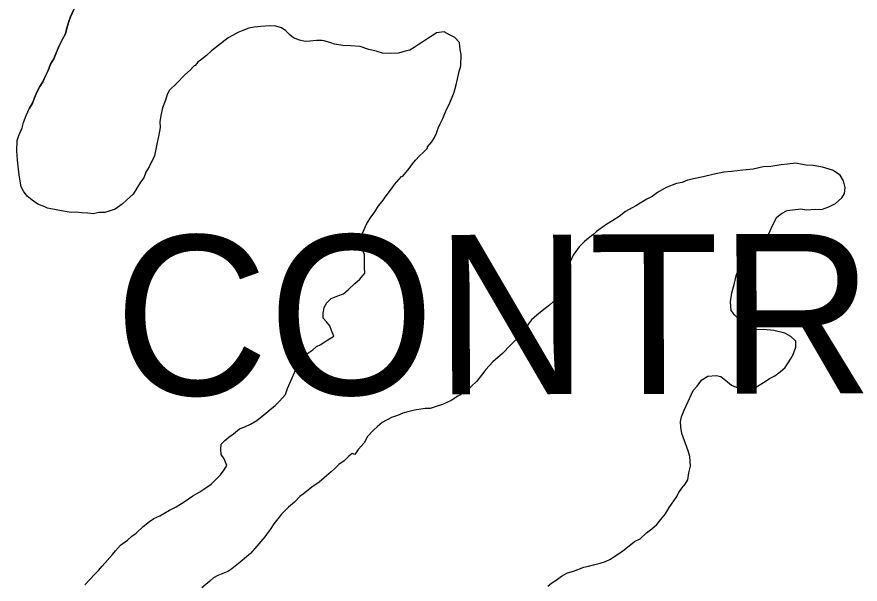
# Model space of a CAD drawing. Extents: x 3180038 to 3217926, y 922069 to 947485.
# Drawn here: x 3193132 to 3193660, y 938019 to 938375 of the extents above; entities that cross this region are included whole.
import ezdxf

# ---------------------------------------------------------------- set-up
doc = ezdxf.new("R2010")
doc.units = 0
for name, color, linetype in [('V-RIVR-IDEN', 7, 'Continuous'), ('V-SITE-VEGE', 7, 'Continuous'), ('V-TOPO-SHOR', 7, 'Continuous')]:
    doc.layers.add(name, color=color, linetype=linetype)

msp = doc.modelspace()

# ---------------------------------------------------------------- linework, layer by layer
at = {"layer": 'V-SITE-VEGE'}
for points in [[(3193326.3, 938358.81), (3193324.25, 938359.46), (3193322.88, 938359.79), (3193319.46, 938359.75), (3193315.37, 938359.35), (3193312.3, 938358.97), (3193308.87, 938359.96), (3193305.1, 938361.28), (3193302.69, 938363.29), (3193300.26, 938365.65), (3193297.51, 938367.67), (3193294.08, 938368.65), (3193290.32, 938368.95), (3193284.52, 938368.53), (3193280.43, 938368.14), (3193277.02, 938367.42), (3193273.28, 938366), (3193270.22, 938364.6), (3193266.83, 938362.85), (3193264.12, 938361.45), (3193257.35, 938356.24), (3193253.63, 938353.12), (3193250.59, 938350.35), (3193247.55, 938347.93), (3193245.18, 938346.19), (3193243.5, 938344.12), (3193242.82, 938343.77), (3193242.14, 938343.08), (3193240.46, 938341.35), (3193237.08, 938338.23), (3193231.68, 938332.7), (3193227.3, 938328.55), (3193225.96, 938325.8), (3193224.98, 938322.37), (3193222.99, 938317.57), (3193222.03, 938312.77), (3193221.39, 938308.67), (3193221.44, 938305.25), (3193220.81, 938300.46), (3193219.19, 938293.61), (3193217.9, 938287.45), (3193214.57, 938280.58), (3193212.56, 938277.14), (3193211.24, 938273.7), (3193209.22, 938270.95), (3193204.54, 938263.38), (3193200.49, 938259.57), (3193197.78, 938257.14), (3193193.38, 938254.02), (3193190.32, 938252.95), (3193186.92, 938251.89), (3193183.16, 938251.84), (3193179.76, 938251.12), (3193176.34, 938251.42), (3193172.24, 938251.71), (3193168.82, 938252.01), (3193165.74, 938251.97), (3193161.98, 938252.6), (3193156.5, 938253.56), (3193151.03, 938254.52), (3193149.31, 938255.52), (3193144.85, 938257.17), (3193141.4, 938259.52), (3193138.3, 938262.21), (3193135.87, 938265.26), (3193134.46, 938267.97), (3193133.37, 938274.11), (3193132.99, 938277.18), (3193132.21, 938284.68), (3193131.8, 938290.48), (3193132.06, 938296.97), (3193133.05, 938300.06), (3193135.03, 938304.87), (3193136.01, 938308.29), (3193137.67, 938312.75), (3193139.66, 938317.22), (3193141.6, 938320.37), (3193142.77, 938323.79), (3193144.23, 938327.21), (3193146.25, 938330.91), (3193147.99, 938333.75), (3193149.73, 938337.45), (3193151.48, 938340.87), (3193152.93, 938344.85), (3193154.96, 938348.27), (3193156.13, 938351.4), (3193158.16, 938355.95), (3193160.48, 938360.51), (3193162.22, 938363.92), (3193163.11, 938367.34), (3193164.28, 938371.62), (3193165.45, 938374.47), (3193167.48, 938379.02)], [(3193264.48, 938111.11), (3193267.53, 938113.2), (3193271.25, 938116.32), (3193274.99, 938117.73), (3193278.04, 938119.14), (3193282.11, 938121.58), (3193286.51, 938125.05), (3193290.23, 938128.17), (3193293.61, 938130.94), (3193295.97, 938133.36), (3193300.01, 938137.85), (3193301.33, 938141.63), (3193303.66, 938146.78), (3193305.65, 938151.58), (3193306.64, 938153.99), (3193307.64, 938156.05), (3193311, 938160.53), (3193314.04, 938163.64), (3193317.08, 938165.73), (3193319.45, 938167.81), (3193322.16, 938169.21), (3193324.88, 938170.95), (3193327.59, 938172.69), (3193328.6, 938173.38), (3193330.3, 938174.43), (3193328.89, 938177.83), (3193327.83, 938180.89), (3193325.75, 938183.25), (3193323.67, 938185.62), (3193323.63, 938188.69), (3193324.27, 938192.11), (3193325.6, 938194.86), (3193328.64, 938197.97), (3193332.71, 938199.73), (3193336.46, 938200.8), (3193339.5, 938203.57), (3193343.55, 938207.38), (3193346.59, 938210.15), (3193349.62, 938213.94), (3193349.57, 938217.36), (3193349.52, 938221.46), (3193349.47, 938225.55), (3193348.06, 938228.95), (3193346.99, 938233.38), (3193347.95, 938238.51), (3193349.28, 938241.26), (3193350.94, 938245.04), (3193353.62, 938249.17), (3193355.97, 938252.27), (3193358.31, 938256.06), (3193360.67, 938258.82), (3193363.02, 938262.27), (3193366.38, 938266.75), (3193368.4, 938269.5), (3193372.77, 938274.34), (3193373.45, 938274.69), (3193377.49, 938279.52), (3193379.51, 938282.28), (3193381.53, 938284.69), (3193383.88, 938287.46), (3193386.25, 938289.53), (3193388.94, 938292.3), (3193388.94, 938292.98), (3193391.63, 938296.09), (3193393.31, 938298.84), (3193394.64, 938301.59), (3193395.62, 938304.67), (3193396.95, 938307.43), (3193398.62, 938310.86), (3193400.94, 938316.36), (3193402.28, 938319.1), (3193403.93, 938323.22), (3193405.59, 938327.34), (3193406.9, 938331.8), (3193408.84, 938340.36), (3193409.82, 938343.79), (3193410.08, 938350.96), (3193409.36, 938354.03), (3193408.96, 938358.46), (3193406.19, 938361.5), (3193402.75, 938363.17), (3193399.31, 938365.17), (3193394.54, 938364.43), (3193391.83, 938362.69), (3193389.12, 938360.95), (3193386.07, 938358.86), (3193383.7, 938357.47), (3193380.65, 938355.38), (3193377.94, 938353.64), (3193374.88, 938352.92), (3193370.79, 938351.84), (3193365.67, 938351.44), (3193360.89, 938351.72), (3193356.77, 938353.04), (3193352.32, 938354), (3193346.83, 938355.99), (3193340.68, 938356.25), (3193335.9, 938356.54), (3193330.76, 938357.49), (3193328.36, 938358.15), (3193326.3, 938358.81)], [(3193587.04, 938181.37), (3193584.26, 938184.75), (3193581.15, 938187.78), (3193579.07, 938190.49), (3193578.66, 938195.95), (3193579.62, 938201.42), (3193581.25, 938207.59), (3193582.55, 938213.07), (3193585.21, 938218.91), (3193587.22, 938221.67), (3193589.24, 938224.77), (3193591.6, 938226.5), (3193596.01, 938228.95), (3193599.4, 938231.38), (3193601.41, 938234.14), (3193602.73, 938238.6), (3193605.05, 938243.75), (3193607.72, 938248.9), (3193610.76, 938251.33), (3193614.16, 938253.08), (3193622.68, 938254.21), (3193626.11, 938253.57), (3193632.25, 938253.99), (3193635.67, 938253.69), (3193640.42, 938255.46), (3193644.5, 938257.56), (3193648.55, 938261.02), (3193650.23, 938263.77), (3193650.52, 938267.54), (3193649.45, 938271.62), (3193647.35, 938275.35), (3193642.53, 938278.37), (3193636.36, 938280.34), (3193630.54, 938281.29), (3193626.1, 938281.58), (3193622.67, 938282.22), (3193619.59, 938282.86), (3193614.48, 938282.12), (3193610.39, 938281.72), (3193603.91, 938280.62), (3193599.13, 938280.56), (3193593, 938279.12), (3193586.52, 938278.35), (3193579.36, 938277.58), (3193574.58, 938277.18), (3193567.77, 938275.73), (3193561.64, 938274.29), (3193556.53, 938273.2), (3193551.76, 938272.12), (3193548.37, 938270.71), (3193544.96, 938269.98), (3193538.5, 938267.51), (3193533.07, 938264.37), (3193529.69, 938261.94), (3193526.3, 938260.19), (3193522.23, 938257.75), (3193519.52, 938256.01), (3193513.07, 938252.51), (3193509.01, 938249.39), (3193504.94, 938246.95), (3193501.22, 938244.51), (3193494.79, 938239.99), (3193492.42, 938237.91), (3193489.71, 938235.83), (3193487.35, 938233.75), (3193483.98, 938230.3), (3193480.28, 938225.13), (3193478.28, 938221), (3193478.34, 938216.91), (3193478.37, 938213.83), (3193477.75, 938208.7), (3193475.76, 938204.58), (3193472.05, 938200.09), (3193468, 938196.29), (3193465.3, 938193.86), (3193461.92, 938191.09), (3193457.52, 938187.62), (3193454.15, 938184.5), (3193452.13, 938182.09), (3193450.11, 938178.99), (3193447.09, 938174.85), (3193443.72, 938171.39), (3193441.02, 938168.63), (3193435.96, 938163.44), (3193432.92, 938161.02), (3193429.88, 938158.24), (3193425.5, 938153.41), (3193422.81, 938149.96), (3193419.79, 938146.17), (3193416.41, 938142.71), (3193412.02, 938138.9), (3193407.95, 938136.8), (3193403.88, 938134.02), (3193398.45, 938131.56), (3193393.69, 938130.13), (3193390.63, 938129.07), (3193387.55, 938129.03), (3193380.74, 938127.92), (3193376.65, 938126.85), (3193373.59, 938126.13), (3193370.19, 938124.72)], [(3193464.41, 938017.62), (3193466.77, 938019.7), (3193469.49, 938021.44), (3193472.87, 938023.88), (3193476.6, 938025.97), (3193480.35, 938027.04), (3193486.8, 938029.51), (3193489.87, 938030.23), (3193492.93, 938030.96), (3193497.02, 938032.03), (3193500.42, 938033.1), (3193503.48, 938034.5), (3193511.27, 938039.72), (3193515.33, 938042.84), (3193518.71, 938045.62), (3193522.1, 938047.37), (3193526.15, 938051.17), (3193529.54, 938053.61), (3193532.58, 938056.38), (3193535.94, 938060.52), (3193537.96, 938062.93), (3193540.3, 938067.06), (3193544.66, 938073.26), (3193546.33, 938076.36), (3193548.35, 938079.11), (3193550.37, 938081.53), (3193552.04, 938084.28), (3193552.67, 938088.73), (3193553.64, 938092.84), (3193553.23, 938098.98), (3193552.16, 938102.38), (3193548.27, 938113.26), (3193547.53, 938117.35), (3193547.49, 938120.77), (3193548.14, 938123.85), (3193549.79, 938127.97), (3193552.12, 938133.46), (3193554.11, 938137.58), (3193555.45, 938140.33), (3193557.8, 938143.1), (3193560.83, 938146.89), (3193564.55, 938149.33), (3193569.67, 938149.73), (3193572.75, 938149.09), (3193576.89, 938145.72), (3193579.31, 938143.7), (3193583.78, 938141.71), (3193586.86, 938141.06), (3193590.27, 938141.11), (3193593.34, 938141.49), (3193596.73, 938143.58), (3193600.46, 938146.01), (3193603.17, 938147.75), (3193606.56, 938149.5), (3193609.94, 938151.94), (3193612.98, 938154.71), (3193616.33, 938159.87), (3193618.01, 938162.97), (3193619.66, 938167.43), (3193619.61, 938171.18), (3193616.5, 938174.22), (3193612.72, 938176.22), (3193605.87, 938177.84), (3193599.71, 938178.45), (3193594.93, 938178.39), (3193590.48, 938179.02), (3193587.04, 938181.37)], [(3193370.19, 938124.72), (3193366.45, 938123.31), (3193360.68, 938120.16), (3193357.64, 938117.73), (3193354.94, 938115.31), (3193351.23, 938111.17), (3193349.57, 938107.73), (3193345.52, 938103.24), (3193343.51, 938100.14), (3193341.8, 938100.8), (3193339.77, 938099.07), (3193336.73, 938096.3), (3193333.34, 938093.87), (3193330.98, 938091.45), (3193328.62, 938089.37), (3193324.23, 938085.56), (3193321.19, 938082.79), (3193316.44, 938079.65), (3193312.05, 938076.19), (3193309, 938073.76), (3193305.63, 938070.3), (3193301.91, 938067.18), (3193297.53, 938062.69), (3193295.17, 938059.92), (3193292.82, 938056.82), (3193290.81, 938053.72), (3193287.12, 938048.55), (3193282.07, 938042.69), (3193278.02, 938038.2), (3193275.66, 938036.12), (3193271.6, 938032.65), (3193266.53, 938028.49), (3193263.82, 938026.75), (3193260.76, 938025.69), (3193257.7, 938024.28), (3193254.99, 938022.88), (3193252.62, 938020.81), (3193247.55, 938016.64)], [(3193174.44, 938018.47), (3193180.51, 938025.03), (3193182.87, 938027.46), (3193185.23, 938030.22), (3193191.63, 938037.47), (3193193.65, 938039.88), (3193196.67, 938043.34), (3193201.08, 938046.46), (3193203.78, 938048.89), (3193206.49, 938050.97), (3193210.87, 938055.12), (3193214.93, 938058.25), (3193217.64, 938059.99), (3193221.38, 938061.74), (3193227.48, 938065.23), (3193231.56, 938067.33), (3193236.64, 938070.47), (3193242.06, 938074.29), (3193246.47, 938076.74), (3193249.51, 938078.83), (3193253.58, 938081.61), (3193259.31, 938087.49), (3193261.66, 938090.59), (3193263.34, 938093.34), (3193261.58, 938097.42), (3193259.84, 938100.13), (3193259.45, 938103.54), (3193259.76, 938106.62), (3193262.12, 938109.04), (3193264.48, 938111.11)]]:
    msp.add_lwpolyline(points, dxfattribs=at)
at = {"layer": 'V-TOPO-SHOR'}
for points in [[(3193174.45, 938393.25), (3193172.99, 938390.12), (3193171.54, 938386.99), (3193169.81, 938384.15), (3193167.48, 938379.02), (3193165.45, 938374.47), (3193164.28, 938371.62), (3193163.11, 938367.34), (3193162.22, 938363.92), (3193160.48, 938360.51), (3193158.16, 938355.95), (3193156.13, 938351.4), (3193154.96, 938348.27), (3193152.93, 938344.85), (3193151.48, 938340.87), (3193149.73, 938337.45), (3193147.99, 938333.75), (3193146.25, 938330.91), (3193144.23, 938327.21), (3193142.77, 938323.79), (3193141.6, 938320.37), (3193139.66, 938317.22)], [(3193312.3, 938358.97), (3193308.87, 938359.96), (3193305.1, 938361.28), (3193302.69, 938363.29), (3193300.26, 938365.65), (3193297.51, 938367.67), (3193294.08, 938368.65), (3193290.32, 938368.95), (3193284.52, 938368.53), (3193280.43, 938368.14), (3193277.02, 938367.42), (3193273.28, 938366), (3193270.22, 938364.6), (3193266.83, 938362.85), (3193264.12, 938361.45), (3193257.35, 938356.24), (3193253.63, 938353.12), (3193250.59, 938350.35), (3193247.55, 938347.93), (3193245.18, 938346.19), (3193243.5, 938344.12), (3193242.82, 938343.77), (3193242.14, 938343.08), (3193240.46, 938341.35), (3193237.08, 938338.23), (3193231.68, 938332.7), (3193227.3, 938328.55), (3193225.96, 938325.8), (3193224.98, 938322.37), (3193222.99, 938317.57), (3193222.03, 938312.77), (3193221.39, 938308.67), (3193221.44, 938305.25), (3193220.81, 938300.46), (3193219.19, 938293.61), (3193217.9, 938287.45), (3193214.57, 938280.58), (3193212.56, 938277.14), (3193211.24, 938273.7), (3193209.22, 938270.95), (3193204.54, 938263.38), (3193200.49, 938259.57), (3193197.78, 938257.14), (3193193.38, 938254.02), (3193190.32, 938252.95), (3193186.92, 938251.89), (3193183.16, 938251.84), (3193179.76, 938251.12), (3193176.34, 938251.42), (3193172.24, 938251.71), (3193168.82, 938252.01), (3193165.74, 938251.97), (3193161.98, 938252.6), (3193156.5, 938253.56), (3193151.03, 938254.52), (3193149.31, 938255.52), (3193144.85, 938257.17), (3193141.4, 938259.52), (3193138.3, 938262.21), (3193135.87, 938265.26), (3193134.47, 938267.97), (3193133.37, 938274.11), (3193132.99, 938277.18), (3193132.21, 938284.68), (3193131.8, 938290.48), (3193132.06, 938296.97), (3193133.05, 938300.06), (3193135.03, 938304.87), (3193136.02, 938308.29), (3193137.67, 938312.75), (3193139.66, 938317.22)], [(3193286.51, 938125.05), (3193290.23, 938128.17), (3193293.61, 938130.94), (3193295.97, 938133.36), (3193300.01, 938137.85), (3193301.33, 938141.63), (3193303.66, 938146.78), (3193305.65, 938151.58), (3193306.64, 938153.99), (3193307.64, 938156.05), (3193311, 938160.53), (3193314.04, 938163.64), (3193317.08, 938165.73), (3193319.45, 938167.81), (3193322.16, 938169.21), (3193324.88, 938170.95), (3193327.59, 938172.69), (3193328.6, 938173.38), (3193328.6, 938173.38), (3193330.3, 938174.43), (3193328.89, 938177.83), (3193327.83, 938180.89), (3193325.75, 938183.25), (3193323.67, 938185.62), (3193323.63, 938188.69), (3193324.27, 938192.11), (3193325.6, 938194.86), (3193328.64, 938197.97), (3193332.71, 938199.73), (3193336.46, 938200.8), (3193339.5, 938203.57), (3193343.55, 938207.38), (3193346.59, 938210.15), (3193349.62, 938213.94), (3193349.57, 938217.36), (3193349.52, 938221.46), (3193349.47, 938225.55), (3193348.06, 938228.95), (3193346.99, 938233.38), (3193347.95, 938238.51), (3193349.28, 938241.26), (3193350.94, 938245.04), (3193353.62, 938249.17), (3193355.97, 938252.27), (3193358.31, 938256.06), (3193360.67, 938258.82), (3193363.02, 938262.27), (3193366.38, 938266.75), (3193368.4, 938269.5), (3193372.77, 938274.34), (3193373.45, 938274.69), (3193377.49, 938279.52), (3193379.51, 938282.28), (3193381.53, 938284.69), (3193383.88, 938287.46), (3193386.25, 938289.53), (3193388.94, 938292.3), (3193388.94, 938292.98), (3193391.63, 938296.09), (3193393.31, 938298.84), (3193394.64, 938301.59), (3193395.62, 938304.68), (3193396.95, 938307.43), (3193398.62, 938310.86), (3193400.94, 938316.36), (3193402.28, 938319.1), (3193403.93, 938323.22), (3193405.59, 938327.34), (3193406.9, 938331.8), (3193408.84, 938340.36), (3193409.82, 938343.79), (3193410.08, 938350.96), (3193409.36, 938354.03), (3193408.96, 938358.46), (3193406.19, 938361.5), (3193402.75, 938363.17), (3193399.31, 938365.17), (3193394.54, 938364.43), (3193391.83, 938362.69), (3193389.12, 938360.95), (3193386.07, 938358.86), (3193383.7, 938357.47), (3193380.65, 938355.38), (3193377.94, 938353.64), (3193374.88, 938352.92), (3193370.79, 938351.84), (3193365.67, 938351.44), (3193360.89, 938351.72), (3193356.77, 938353.04), (3193352.32, 938354), (3193346.83, 938355.99), (3193340.68, 938356.25), (3193335.9, 938356.53), (3193330.76, 938357.49), (3193328.36, 938358.15), (3193326.3, 938358.81), (3193324.25, 938359.46), (3193322.88, 938359.79), (3193319.46, 938359.75), (3193315.37, 938359.35), (3193312.3, 938358.97)], [(3193581.25, 938207.59), (3193582.55, 938213.07), (3193585.21, 938218.91), (3193587.22, 938221.67), (3193589.24, 938224.77), (3193591.6, 938226.5), (3193596.01, 938228.95), (3193599.4, 938231.38), (3193601.41, 938234.14), (3193602.73, 938238.6), (3193605.05, 938243.75), (3193607.72, 938248.9), (3193610.76, 938251.33), (3193614.16, 938253.08), (3193622.68, 938254.21), (3193626.11, 938253.57), (3193632.25, 938253.99), (3193635.67, 938253.69), (3193640.42, 938255.46), (3193644.5, 938257.56), (3193648.55, 938261.02), (3193650.23, 938263.77), (3193650.52, 938267.54), (3193649.45, 938271.62), (3193647.35, 938275.35), (3193642.53, 938278.37), (3193636.36, 938280.34), (3193630.54, 938281.29), (3193626.1, 938281.58), (3193622.67, 938282.22), (3193619.59, 938282.86), (3193614.48, 938282.12), (3193610.39, 938281.72), (3193603.91, 938280.62), (3193599.13, 938280.56), (3193593, 938279.12), (3193586.52, 938278.35), (3193579.36, 938277.58), (3193574.58, 938277.18), (3193567.77, 938275.73), (3193561.64, 938274.29), (3193556.53, 938273.2), (3193551.76, 938272.12), (3193548.37, 938270.71), (3193544.96, 938269.98), (3193538.5, 938267.51), (3193533.07, 938264.37), (3193529.69, 938261.94), (3193526.3, 938260.19), (3193522.23, 938257.75), (3193519.52, 938256.01), (3193513.07, 938252.51), (3193509.01, 938249.39), (3193504.94, 938246.95), (3193501.22, 938244.51), (3193494.79, 938239.99), (3193492.42, 938237.91), (3193489.71, 938235.83), (3193487.35, 938233.75), (3193483.98, 938230.3), (3193480.28, 938225.13), (3193478.28, 938221), (3193478.34, 938216.91), (3193478.37, 938213.83), (3193477.75, 938208.7), (3193475.76, 938204.58), (3193472.05, 938200.09), (3193468, 938196.29), (3193465.3, 938193.86), (3193461.92, 938191.09), (3193457.52, 938187.62), (3193454.15, 938184.5), (3193452.13, 938182.09), (3193450.12, 938178.99), (3193447.09, 938174.85), (3193443.72, 938171.39), (3193441.02, 938168.63), (3193435.96, 938163.44), (3193432.92, 938161.02), (3193429.88, 938158.24), (3193425.5, 938153.41), (3193422.81, 938149.96), (3193419.79, 938146.17), (3193416.41, 938142.71), (3193412.02, 938138.9), (3193407.95, 938136.8), (3193403.88, 938134.02), (3193398.45, 938131.56), (3193393.69, 938130.13), (3193390.63, 938129.07), (3193387.55, 938129.03), (3193380.74, 938127.92), (3193376.65, 938126.85), (3193373.59, 938126.13), (3193370.19, 938124.72), (3193366.45, 938123.31), (3193360.68, 938120.16), (3193357.64, 938117.73), (3193354.94, 938115.31), (3193351.23, 938111.17), (3193349.57, 938107.73)], [(3193464.41, 938017.62), (3193466.77, 938019.7), (3193469.49, 938021.44), (3193472.87, 938023.88), (3193476.6, 938025.97), (3193480.35, 938027.04), (3193486.8, 938029.51), (3193489.87, 938030.23), (3193492.93, 938030.95), (3193497.02, 938032.03), (3193500.42, 938033.1), (3193503.48, 938034.5), (3193511.27, 938039.72), (3193515.33, 938042.84), (3193518.71, 938045.62), (3193522.1, 938047.37), (3193526.15, 938051.17), (3193529.54, 938053.61), (3193532.58, 938056.38), (3193535.94, 938060.52), (3193537.96, 938062.93), (3193540.3, 938067.06), (3193544.66, 938073.26), (3193546.33, 938076.36), (3193548.35, 938079.11), (3193550.37, 938081.53), (3193552.04, 938084.28), (3193552.67, 938088.73), (3193553.64, 938092.84), (3193553.23, 938098.98), (3193552.16, 938102.38), (3193548.27, 938113.26), (3193547.53, 938117.35), (3193547.49, 938120.77), (3193548.14, 938123.85), (3193549.79, 938127.97), (3193552.12, 938133.46), (3193554.11, 938137.58), (3193555.45, 938140.33), (3193557.8, 938143.1), (3193560.83, 938146.89), (3193564.55, 938149.33), (3193569.67, 938149.73), (3193572.75, 938149.09), (3193576.89, 938145.72), (3193579.31, 938143.7), (3193583.78, 938141.71), (3193586.86, 938141.06), (3193590.27, 938141.11), (3193593.34, 938141.49), (3193596.73, 938143.58), (3193600.46, 938146.01), (3193603.17, 938147.75), (3193606.56, 938149.5), (3193609.94, 938151.94), (3193612.98, 938154.71), (3193616.34, 938159.87), (3193618.01, 938162.97), (3193619.66, 938167.43), (3193619.61, 938171.18), (3193616.5, 938174.22), (3193612.72, 938176.22), (3193605.87, 938177.84), (3193599.71, 938178.45), (3193594.93, 938178.39), (3193590.48, 938179.02), (3193587.04, 938181.37), (3193584.26, 938184.75), (3193581.15, 938187.78), (3193579.07, 938190.49), (3193578.66, 938195.95), (3193579.62, 938201.42), (3193581.25, 938207.59)], [(3193174.44, 938018.47), (3193180.51, 938025.03), (3193182.87, 938027.46), (3193185.23, 938030.22), (3193191.63, 938037.47), (3193193.65, 938039.88), (3193196.67, 938043.34), (3193201.08, 938046.46), (3193203.78, 938048.89), (3193206.49, 938050.97), (3193210.87, 938055.12), (3193214.93, 938058.25), (3193217.64, 938059.99), (3193221.38, 938061.74), (3193227.48, 938065.23), (3193231.56, 938067.33), (3193236.64, 938070.47), (3193242.06, 938074.29), (3193246.47, 938076.74), (3193249.51, 938078.83), (3193253.58, 938081.61), (3193259.31, 938087.49), (3193261.66, 938090.59), (3193263.34, 938093.34), (3193261.58, 938097.42), (3193259.84, 938100.13), (3193259.45, 938103.54), (3193259.76, 938106.62), (3193262.12, 938109.04), (3193264.48, 938111.11), (3193267.53, 938113.2), (3193271.25, 938116.32), (3193274.99, 938117.73), (3193278.04, 938119.14), (3193282.11, 938121.58), (3193286.51, 938125.05)], [(3193349.57, 938107.73), (3193345.52, 938103.24), (3193343.51, 938100.14), (3193341.8, 938100.8), (3193339.77, 938099.07), (3193336.73, 938096.3), (3193333.34, 938093.87), (3193330.98, 938091.45), (3193328.62, 938089.37), (3193324.23, 938085.56), (3193321.19, 938082.79), (3193316.44, 938079.65), (3193312.05, 938076.19), (3193309, 938073.76), (3193305.63, 938070.3), (3193301.91, 938067.18), (3193297.53, 938062.69), (3193295.17, 938059.92), (3193292.82, 938056.82), (3193290.81, 938053.72), (3193287.12, 938048.55), (3193282.07, 938042.69), (3193278.02, 938038.2), (3193275.66, 938036.12), (3193271.6, 938032.65), (3193266.53, 938028.49), (3193263.82, 938026.75), (3193260.76, 938025.69), (3193257.7, 938024.28), (3193254.99, 938022.88), (3193252.62, 938020.81), (3193247.55, 938016.64)]]:
    msp.add_lwpolyline(points, dxfattribs=at)

# ---------------------------------------------------------------- texts
at = {"layer": 'V-RIVR-IDEN'}
msp.add_text('CONTROL STRUCTURE', height=100.0004, rotation=0.1453, dxfattribs=at).set_placement((3193192.9, 938137.31))

doc.saveas('drawing.dxf')
